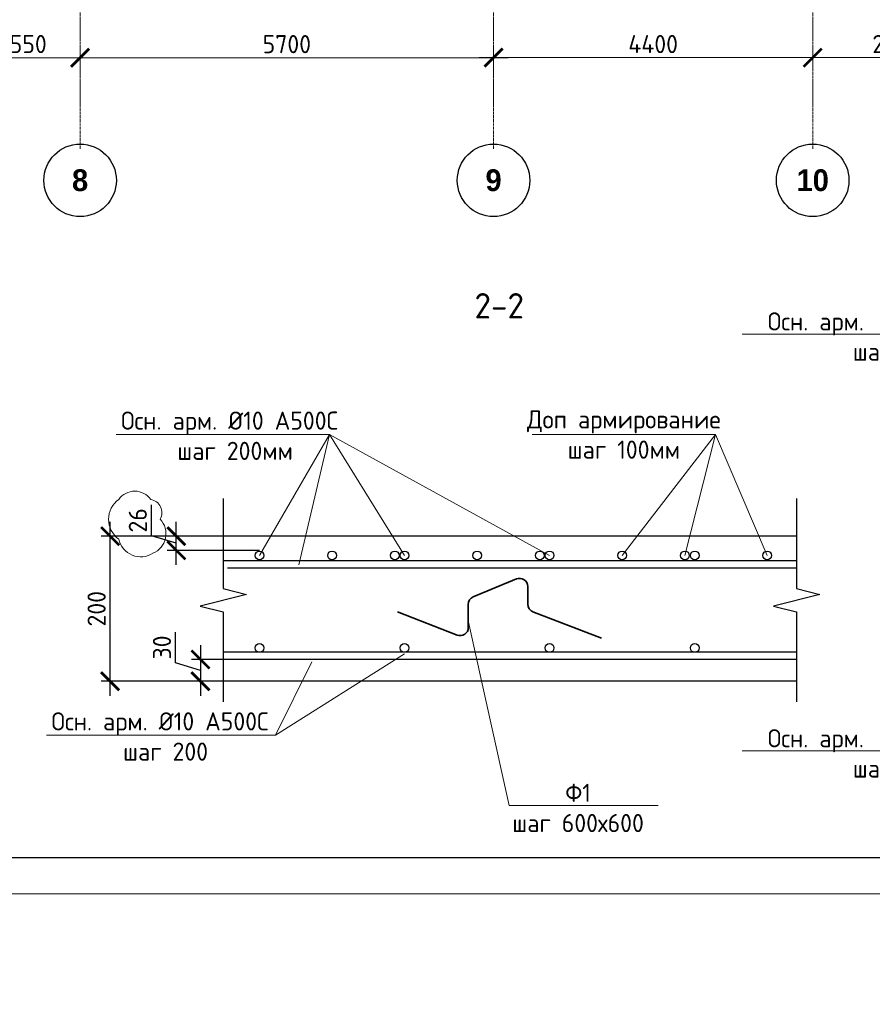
# Model space of a CAD drawing. Header units: millimetres. Extents: x 448962 to 1592680, y -326645 to -197113.
# Tile 346 of 398: x 825411 to 837165, y -288223 to -274650. Entities that reach past the tile are written whole.
import ezdxf
from ezdxf import colors
from ezdxf.entities.mleader import LeaderData, LeaderLine
from ezdxf.math import Vec2, Vec3

# ---------------------------------------------------------------- set-up
doc = ezdxf.new("R2010")
doc.units = ezdxf.units.MM
doc.linetypes.add('______5', pattern=[1100, 800, -100, 100, -100])
doc.linetypes.add('осевая', pattern=[50.8, 31.75, -6.35, 6.35, -6.35])
for name, color, linetype in [('PDF7_Text', 7, 'Continuous'), ('К_Схемоармирование', 7, 'Continuous'), ('ТОЛСТЫЕ_ОСНОВНЫЕ', 6, 'Continuous')]:
    doc.layers.add(name, color=color, linetype=linetype)
for name, color, linetype, lineweight in [('Арматура', 152, 'Continuous', 40), ('Выноски', 20, 'Continuous', 20), ('Оси', 40, '______5', 18), ('Перекрытие ж_бетон', 1, 'Continuous', 30), ('подоснова', 151, 'Continuous', 5), ('поз.', 2, 'Continuous', 25), ('РАЗМЕРЫ', 1, 'Continuous', 9), ('Текст', 7, 'Continuous', 25), ('ТОНКИЕ', 7, 'Continuous', 9), ('Узлы', 7, 'Continuous', 0)]:
    doc.layers.add(name, color=color, linetype=linetype, lineweight=lineweight)
doc.styles.add('Century Gothic', font='GOTHIC.TTF')
doc.styles.add('GOST-2.304_Type-B', font='GOST_Common.ttf')
doc.styles.add('PDF Times New Roman', font='times.ttf')
doc.styles.add('ГОСТ', font='GOST_Common.ttf')
doc.styles.add('ГОСТ 2.304', font='GOST_Common.ttf')
doc.dimstyles.new('СПДС', dxfattribs={"dimscale": 100, "dimtxt": 2.5, "dimasz": 2.5, "dimexe": 1.25, "dimexo": 0, "dimtad": 1, "dimdec": 0, "dimtxsty": 'GOST-2.304_Type-B', "dimblk": 'ARCHTICK', "dimcen": 2.5, "dimdle": 2, "dimadec": 0, "dimazin": 2, "dimtfac": 0.75, "dimtdec": 0, "dimtmove": 1, "dimatfit": 3, "dimfxl": 1, "dimtolj": 1, "dimarcsym": 1})

# ---------------------------------------------------------------- blocks, each defined once
blk = doc.blocks.new('A$Cd09756da')
at = {"layer": 'PDF7_Text', "insert": (-11946, 1667), "char_height": 180, "width": 6881.02, "attachment_point": 7, "style": 'PDF Times New Roman'}
blk.add_mtext('\\pi1015.18152;Жилой дом со встроенными помещениями \\P\\pi311.27381;общественно-делового и коммерческого назначения на \\P\\pi667.38051;первом этаже здания и встроенно-пристроенным \\P\\pi874.76335;поликлиническим учреждением (поз. 2.2-2.3)', dxfattribs=at)
at = {"layer": 'Текст', "color": 7, "insert": (-11741, 4333), "char_height": 220, "attachment_point": 1, "style": 'ГОСТ'}
blk.add_mtext_dynamic_manual_height_columns('\\pi1256.22251;{\\fTimes New Roman|b0|i0|c204|p18;\\C256;Строительство жилого комплекса со встроенными помещениями \\P\\pi669.42366;общественного-делового, коммерческого назначения и поликлиническим \\P\\pi2018.21242;учреждением по адресу: г. Чита, ул. 1-я Коллективная}', width=11543.07, gutter_width=12.5, heights=[0], dxfattribs=at)
blk = doc.blocks.new('*U17')
at = {"layer": 'ТОЛСТЫЕ_ОСНОВНЫЕ', "color": 6}
blk.add_lwpolyline([(20, 5), (886, 5), (886, 415), (20, 415)], close=True, dxfattribs=at)
at = {"layer": 'ТОНКИЕ'}
blk.add_lwpolyline([(0, 0), (891, 0), (891, 420), (0, 420)], close=True, dxfattribs=at)
blk = doc.blocks.new('_ArchTick')
at = {"color": 0, "linetype": 'ByBlock', "const_width": 0.15}
blk.add_lwpolyline([(-0.5, -0.5), (0.5, 0.5)], dxfattribs=at)
blk = doc.blocks.new('*D572')
at = {"layer": 'DEFPOINTS', "color": 0, "transparency": 16777216}
for p in [(827570, -281770), (828717, -281770), (828717, -281965)]:
    blk.add_point(p, dxfattribs=at)
at = {"layer": 'РАЗМЕРЫ', "color": 0, "lineweight": -2, "transparency": 16777216}
for p, q in [((827226, -281764), (827226, -281339)), ((827570, -282165), (827570, -281570)), ((827570, -281867), (827226, -281764)), ((828717, -281770), (827445, -281770)), ((828717, -281965), (827445, -281965))]:
    blk.add_line(p, q, dxfattribs=at)
at = {"layer": 'РАЗМЕРЫ', "color": 0, "lineweight": -2, "transparency": 16777216, "xscale": 250, "yscale": 250, "zscale": 250}
for p, rotation in [((827570, -281770), 90), ((827570, -281965), 270)]:
    blk.add_blockref('_ArchTick', p, dxfattribs=dict(at, rotation=rotation))
at = {"layer": 'РАЗМЕРЫ', "color": 0, "lineweight": 0, "transparency": 16777216, "insert": (827039, -281552), "char_height": 250, "attachment_point": 5, "rotation": 90, "style": 'GOST-2.304_Type-B'}
blk.add_mtext('\\A1;26', dxfattribs=at)
blk = doc.blocks.new('*D576')
at = {"layer": 'DEFPOINTS', "color": 0, "transparency": 16777216}
for p in [(826658, -281770), (828583, -281770), (828429, -283770)]:
    blk.add_point(p, dxfattribs=at)
at = {"layer": 'РАЗМЕРЫ', "color": 0, "lineweight": -2, "transparency": 16777216}
for p, q in [((826658, -283970), (826658, -281570)), ((828583, -281770), (826533, -281770)), ((828429, -283770), (826533, -283770))]:
    blk.add_line(p, q, dxfattribs=at)
at = {"layer": 'РАЗМЕРЫ', "color": 0, "lineweight": -2, "transparency": 16777216, "xscale": 250, "yscale": 250, "zscale": 250}
for p, rotation in [((826658, -281770), 90), ((826658, -283770), 270)]:
    blk.add_blockref('_ArchTick', p, dxfattribs=dict(at, rotation=rotation))
at = {"layer": 'РАЗМЕРЫ', "color": 0, "lineweight": 0, "transparency": 16777216, "insert": (826471, -282770), "char_height": 250, "attachment_point": 5, "rotation": 90, "style": 'GOST-2.304_Type-B'}
blk.add_mtext('\\A1;200', dxfattribs=at)
blk = doc.blocks.new('*D577')
at = {"layer": 'DEFPOINTS', "color": 0, "transparency": 16777216}
for p in [(828493, -283470), (827903, -283770), (828493, -283770)]:
    blk.add_point(p, dxfattribs=at)
at = {"layer": 'РАЗМЕРЫ', "color": 0, "lineweight": -2, "transparency": 16777216}
for p, q in [((827560, -283517), (827560, -283092)), ((827903, -283270), (827903, -283970)), ((827903, -283620), (827560, -283517)), ((828493, -283470), (827778, -283470)), ((828493, -283770), (827778, -283770))]:
    blk.add_line(p, q, dxfattribs=at)
at = {"layer": 'РАЗМЕРЫ', "color": 0, "lineweight": -2, "transparency": 16777216, "xscale": 250, "yscale": 250, "zscale": 250}
for p, rotation in [((827903, -283470), 90), ((827903, -283770), 270)]:
    blk.add_blockref('_ArchTick', p, dxfattribs=dict(at, rotation=rotation))
at = {"layer": 'РАЗМЕРЫ', "color": 0, "lineweight": 0, "transparency": 16777216, "insert": (827372, -283304), "char_height": 250, "attachment_point": 5, "rotation": 90, "style": 'GOST-2.304_Type-B'}
blk.add_mtext('\\A1;30', dxfattribs=at)
blk = doc.blocks.new('NSY101')
at = {"color": 0, "linetype": 'ByBlock', "lineweight": -2}
blk.add_circle((0, 0), 50, dxfattribs=at)
blk = doc.blocks.new('*D1018')
at = {"layer": 'DEFPOINTS', "color": 0, "transparency": 16777216}
for p in [(544642, -230031), (543092, -230248), (544642, -230292)]:
    blk.add_point(p, dxfattribs=at)
at = {"layer": 'РАЗМЕРЫ', "color": 0, "lineweight": -2, "transparency": 16777216}
for p, q in [((543092, -230248), (543092, -229906)), ((544642, -230292), (544642, -229906)), ((542892, -230031), (544842, -230031))]:
    blk.add_line(p, q, dxfattribs=at)
at = {"layer": 'РАЗМЕРЫ', "color": 0, "lineweight": -2, "transparency": 16777216, "xscale": 250, "yscale": 250, "zscale": 250, "rotation": 180}
blk.add_blockref('_ArchTick', (543092, -230031), dxfattribs=at)
at = {"layer": 'РАЗМЕРЫ', "color": 0, "lineweight": -2, "transparency": 16777216, "xscale": 250, "yscale": 250, "zscale": 250}
blk.add_blockref('_ArchTick', (544642, -230031), dxfattribs=at)
at = {"layer": 'РАЗМЕРЫ', "color": 0, "transparency": 16777216, "insert": (543867, -229843), "char_height": 250, "attachment_point": 5, "style": 'GOST-2.304_Type-B'}
blk.add_mtext('\\A1;1550', dxfattribs=at)
blk = doc.blocks.new('*D1019')
at = {"layer": 'DEFPOINTS', "color": 0, "transparency": 16777216}
for p in [(550342, -230031), (544642, -230292), (550342, -230310)]:
    blk.add_point(p, dxfattribs=at)
at = {"layer": 'РАЗМЕРЫ', "color": 0, "lineweight": -2, "transparency": 16777216}
for p, q in [((544642, -230292), (544642, -229906)), ((550342, -230310), (550342, -229906)), ((544442, -230031), (550542, -230031))]:
    blk.add_line(p, q, dxfattribs=at)
at = {"layer": 'РАЗМЕРЫ', "color": 0, "lineweight": -2, "transparency": 16777216, "xscale": 250, "yscale": 250, "zscale": 250, "rotation": 180}
blk.add_blockref('_ArchTick', (544642, -230031), dxfattribs=at)
at = {"layer": 'РАЗМЕРЫ', "color": 0, "lineweight": -2, "transparency": 16777216, "xscale": 250, "yscale": 250, "zscale": 250}
blk.add_blockref('_ArchTick', (550342, -230031), dxfattribs=at)
at = {"layer": 'РАЗМЕРЫ', "color": 0, "transparency": 16777216, "insert": (547492, -229844), "char_height": 250, "attachment_point": 5, "style": 'GOST-2.304_Type-B'}
blk.add_mtext('\\A1;5700', dxfattribs=at)
blk = doc.blocks.new('*D1020')
at = {"layer": 'DEFPOINTS', "color": 0, "transparency": 16777216}
for p in [(554742, -230030), (550342, -230310), (554742, -230213)]:
    blk.add_point(p, dxfattribs=at)
at = {"layer": 'РАЗМЕРЫ', "color": 0, "lineweight": -2, "transparency": 16777216}
for p, q in [((550342, -230310), (550342, -229905)), ((554742, -230213), (554742, -229905)), ((550142, -230030), (554942, -230030))]:
    blk.add_line(p, q, dxfattribs=at)
at = {"layer": 'РАЗМЕРЫ', "color": 0, "lineweight": -2, "transparency": 16777216, "xscale": 250, "yscale": 250, "zscale": 250, "rotation": 180}
blk.add_blockref('_ArchTick', (550342, -230030), dxfattribs=at)
at = {"layer": 'РАЗМЕРЫ', "color": 0, "lineweight": -2, "transparency": 16777216, "xscale": 250, "yscale": 250, "zscale": 250}
blk.add_blockref('_ArchTick', (554742, -230030), dxfattribs=at)
at = {"layer": 'РАЗМЕРЫ', "color": 0, "transparency": 16777216, "insert": (552542, -229843), "char_height": 250, "attachment_point": 5, "style": 'GOST-2.304_Type-B'}
blk.add_mtext('\\A1;4400', dxfattribs=at)
blk = doc.blocks.new('*D1021')
at = {"layer": 'DEFPOINTS', "color": 0, "transparency": 16777216}
for p in [(557042, -230030), (554742, -230213), (557042, -230266)]:
    blk.add_point(p, dxfattribs=at)
at = {"layer": 'РАЗМЕРЫ', "color": 0, "lineweight": -2, "transparency": 16777216}
for p, q in [((554742, -230213), (554742, -229905)), ((557042, -230266), (557042, -229905)), ((554542, -230030), (557242, -230030))]:
    blk.add_line(p, q, dxfattribs=at)
at = {"layer": 'РАЗМЕРЫ', "color": 0, "lineweight": -2, "transparency": 16777216, "xscale": 250, "yscale": 250, "zscale": 250, "rotation": 180}
blk.add_blockref('_ArchTick', (554742, -230030), dxfattribs=at)
at = {"layer": 'РАЗМЕРЫ', "color": 0, "lineweight": -2, "transparency": 16777216, "xscale": 250, "yscale": 250, "zscale": 250}
blk.add_blockref('_ArchTick', (557042, -230030), dxfattribs=at)
at = {"layer": 'РАЗМЕРЫ', "color": 0, "transparency": 16777216, "insert": (555892, -229843), "char_height": 250, "attachment_point": 5, "style": 'GOST-2.304_Type-B'}
blk.add_mtext('\\A1;2300', dxfattribs=at)
blk = doc.blocks.new('_None')
blk = doc.blocks.new('оси плит')
at = {"layer": 'Оси', "color": 16, "linetype": 'осевая', "lineweight": 0, "transparency": 33554687}
for p, q in [((544642.3, -202894.1), (544642.3, -231285.8)), ((550342.3, -202894.1), (550342.3, -231285.8)), ((554742.3, -202894.1), (554742.3, -231285.8))]:
    blk.add_line(p, q, dxfattribs=at)
at = {"layer": 'Оси', "color": 16, "linetype": 'Continuous', "lineweight": 25, "transparency": 33554687, "xscale": 9.999999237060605, "yscale": 9.999999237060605, "zscale": 9.999999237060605}
for p in [(544641.7, -231721.6), (550341.7, -231721.6), (554741.7, -231721.6)]:
    blk.add_blockref('NSY101', p, dxfattribs=at)
at = {"layer": 'Оси', "color": 16, "linetype": 'Continuous', "lineweight": 25, "transparency": 33554687, "char_height": 300, "attachment_point": 5, "style": 'Century Gothic'}
for s, insert, width in [('\\A1;{\\fCentury Gothic|i0|b1;\\H300.000000;\\W1.000000;\\C16;8}\\P', (544641.7, -231721.6), 385), ('\\A1;{\\fCentury Gothic|i0|b1;\\H300.000000;\\W1.000000;\\C16;9}\\P', (550341.7, -231721.6), 385), ('\\A1;{\\fCentury Gothic|i0|b1;\\H300.000000;\\W1.000000;\\C16;10}\\P', (554741.7, -231721.6), 620)]:
    blk.add_mtext(s, dxfattribs=dict(at, insert=insert, width=width))
at = {"layer": 'РАЗМЕРЫ', "color": 1}
for base, p1, p2, picture, middle in [((544642.3, -230030.7), (543092.3, -230247.6), (544642.3, -230291.7), '*D1018', (543867.3, -229843.2)), ((550342.3, -230031.1), (544642.3, -230291.7), (550342.3, -230309.5), '*D1019', (547492.3, -229843.6)), ((554742.3, -230030.4), (550342.3, -230309.5), (554742.3, -230212.9), '*D1020', (552542.3, -229842.9)), ((557042.3, -230030.4), (554742.3, -230212.9), (557042.3, -230265.8), '*D1021', (555892.3, -229842.9))]:
    dim = blk.add_linear_dim(base=base, p1=p1, p2=p2, dimstyle='СПДС', dxfattribs=at)
    dim.commit()
    dim.dimension.update_dxf_attribs({"geometry": picture, "text_midpoint": middle})

msp = doc.modelspace()

# ---------------------------------------------------------------- linework, layer by layer
at = {"color": 3, "linetype": 'Continuous', "lineweight": 30}
for centre in [(828716.6, -282034.9), (830716.6, -282034.9), (832716.6, -282034.9), (834716.6, -282034.9), (828716.6, -283310.9), (830716.6, -283310.9), (832716.6, -283310.9), (834716.6, -283310.9)]:
    msp.add_circle(centre, 60, dxfattribs=at)
at = {"color": 1, "linetype": 'Continuous', "lineweight": 30}
for centre in [(829716.6, -282034.9), (830582.5, -282034.9), (831716.6, -282034.9), (832582.5, -282034.9), (833716.6, -282034.9), (834582.5, -282034.9), (835716.6, -282034.9)]:
    msp.add_circle(centre, 60, dxfattribs=at)
at = {"layer": 'Арматура', "color": 2, "lineweight": 0}
for p, q in [((829682.3, -280368.5), (826738.7, -280368.5)), ((829682.3, -280368.5), (828716.6, -282034.9)), ((829682.3, -280368.5), (829257.9, -282163.1)), ((832716.6, -282034.9), (829682.3, -280368.5)), ((830716.6, -282034.9), (829682.3, -280368.5)), ((835003.3, -280368.5), (832476.9, -280368.5)), ((835003.3, -280368.5), (833716.6, -282034.9)), ((835003.3, -280368.5), (834582.5, -282034.9)), ((835716.6, -282034.9), (835003.3, -280368.5)), ((830716.6, -283389.9), (828937.5, -284514.1)), ((828937.5, -284514.1), (829437.9, -283503.1)), ((828937.5, -284514.1), (825780.3, -284514.1))]:
    msp.add_line(p, q, dxfattribs=at)
at = {"layer": 'К_Схемоармирование', "lineweight": 35, "ltscale": 10}
for p, q in [((832259.5, -282359.2), (831664.2, -282608.1)), ((832415.1, -282707.4), (832415.1, -282462.8)), ((831442.1, -283134), (830619.7, -282813.7)), ((831595.2, -282711.8), (831595.2, -283029.3)), ((833429.8, -283174.1), (832487.2, -282812.2))]:
    msp.add_line(p, q, dxfattribs=at)
for centre, start, end in [((832302.8, -282462.8), 0, 112.69716), ((831707.5, -282711.8), 112.69716, 180), ((832527.4, -282707.4), 180, 249.00049), ((831482.9, -283029.3), 248.72451, 0)]:
    msp.add_arc(centre, 112.3, start, end, dxfattribs=at)
at = {"layer": 'Перекрытие ж_бетон', "color": 7, "linetype": 'Continuous', "lineweight": 30}
for p, q in [((836121.9, -281769.9), (828216.6, -281769.9)), ((836121.9, -283769.9), (828216.6, -283769.9))]:
    msp.add_line(p, q, dxfattribs=at)
at = {"layer": 'Перекрытие ж_бетон', "color": 3, "linetype": 'Continuous', "lineweight": 30}
for p, q in [((836121.9, -282109.9), (828216.6, -282109.9)), ((836121.9, -282208.8), (828277.6, -282208.8)), ((836121.9, -283370.9), (828216.6, -283370.9)), ((836121.9, -283469.8), (828216.6, -283469.8)), ((836121.9, -283469.8), (828277.6, -283469.8))]:
    msp.add_line(p, q, dxfattribs=at)
at = {"layer": 'поз.', "linetype": 'Continuous'}
for points in [[(828216.6, -281250.8), (828216.6, -282492.8), (828536.6, -282572.8), (827896.6, -282732.8), (828216.6, -282812.8), (828216.6, -284054.8)], [(836121.9, -281250.8), (836121.9, -282492.8)], [(836121.9, -282492.8), (836441.9, -282572.8), (835801.9, -282732.8)], [(835801.9, -282732.8), (836121.9, -282812.8), (836121.9, -284054.8)]]:
    msp.add_lwpolyline(points, dxfattribs=at)
at = {"layer": 'РАЗМЕРЫ', "color": 240, "true_color": 0xed1f24}
msp.add_lwpolyline([(826777.3, -281264, 0.5205671), (826777.3, -281811, 0.5205671), (827247.7, -282005.9, 0.5205671), (827348.2, -281536, 0.5205671), (827216.4, -281264, 0.5205671)], format="xyb", close=True, dxfattribs=at)

# ---------------------------------------------------------------- block references
at = {"xscale": 100, "yscale": 100, "zscale": 100}
msp.add_blockref('*U17', (797268.4, -286700.4), dxfattribs=at)
at = {"lineweight": 50, "ltscale": 100}
for p in [(507862.3, -285727.4), (599927.8, -286021.4), (695241.3, -286110.9), (790554.8, -286110.9)]:
    msp.add_blockref('A$Cd09756da', p, dxfattribs=at)
at = {"layer": 'подоснова', "color": 4, "ltscale": 0.3}
msp.add_blockref('оси плит', (281601.7, -45143.4), dxfattribs=at)

# ---------------------------------------------------------------- texts
at = {"ltscale": 100, "insert": (580721.2, -265531.5), "char_height": 250, "attachment_point": 1, "style": 'ГОСТ'}
msp.add_mtext_dynamic_manual_height_columns('\\pi1250,t1750;1.^IПроизводство работ вести в строгом соответствии с требованиями СП 70.13330.2012 "Несущие и ограждающие конструкции" и проектом производства работ.\\P2.^IПеред бетонированием арматуру и основание, на которую укладывается бетонная смесь, очистить от ржавчины и грязи. \\P3.^IБетонирование вести слоем на всю толщину фундаментных плит. Захватки при бетонировании должны быть отсечены вертикальными швами. Бетон применять класса В25. Заполнителем для бетона служит щебень твердых пород, наибольшая фракция щебня не должна превышать 40мм.\\P4.^IВ процессе бетонирования обеспечить соблюдение защитных слоев и мест положения рабочей арматуры согласно проекту. Материал фиксаторов для нижней арматуры фундаментных плит выбирается проектом производства работ, исходя из конкретных возможностей строительной организации.\\P5.^IПроектное положение арматуры верхней грани фундаментных плит обеспечить постановкой поддерживающих каркасов. Стержни укладывать на арматуру каркасов без сварки. Допускается фиксация проектного положения арматуру у верхней грани фундаментных плит иными способами, которые следует разработать в проекте производства работ.\\P6.^IПроектом принято соединение рабочих стержней арматуры монолитной фундаментной плиты внахлестку (без сварки). \\P7.^IСварные арматурные каркасы изготовить на заводе-изготовители. \\P8.^IКрестообразные соединения стержней арматуры 1-го и 2-го рядов, а также 3-го и 4-го рядов между собой выполнить вязкой отожженной проволокой диаметром 2,0-3,0 мм. Допускается применение специальных соединительных элементов - пластмассовых или проволочных фиксаторов. Соединение арматуры допускается предусматривать не во всех местах пересечения стержней арматуры. При этом должны быть связаны вязальной проволокой все пересечения стержней в 2-х крайних рядах по периметру плит, остальные узлы могут быть соединены через узел в шахматном порядке (схему вязки стержней см. на данном листе).', width=18954.382, gutter_width=12.5, heights=[0], dxfattribs=at)
at = {"char_height": 300, "width": 18500, "attachment_point": 1, "style": 'ГОСТ'}
for s, insert in [('\\pi-900,l900,t900;{\\C7;1.^IАрмирование монолитной плиты  состоит из основного армирования ∅10 А500С с шагом  200х200мм  в нижней зоне, основного армирования ∅10 А500С с шагом  200х200мм  в  верхней зоне и дополнительного армирования, указанного на схемах армирования.\\P2.^IАрмирование плиты предусмотрено отдельными  стержнями заводской длины по осям Х и Y. При недостатке заводской длины стержней для армирования плиты, стыки стержней осуществлять внахлестку без  сварки. Стыки арматуры внахлестку должны располагаться вразбежку (через шаг). См. деталь стыковки арматуры.\\P3.^IВерхнюю и нижнюю арматуру вязать вязальной проволокой через пересечение.  Стержни основной и дополнительной арматуры укладывать в соответствии с сечениями .\\P4.^IПо периметру плиты и у отверстий  у концов основной арматуры устанавливать П-образные элементы Ск1.\\P5.^IПозиции со знаком "*" укладываются с шагом 100 мм\\P6.^I Для фиксации в проектном положении стержней верхней сетки устанавливать фиксаторы Ф1 с шагом 600х600мм.\\P7.^IДиаметр оправки стержня при d<20мм - 5d, при d≥20мм - 8d\\P8.^IКаркасы поперечного армирования устанавливаются до начала устройство верхней сетки армирования.\\P9.^IВ местах расположения отверстий осуществить прерывания основной и дополнительной сеток арматуры. Отверстия обрамляются двумя стержнями арматуры d 12. см. узел обрамления отверстий.\\P10.^IОбрамление отверстий выполнить в соотвии с узлом, расход стали на обрамление учтен на листе 3.\\P11.^IПроемы размерами до 300х300 допускается выполнять по месту методом алмазного бурения.\\P12.^IДополнительная арматура, попавшая в зону понижения плиты перекрытия должна быть  выполнена в соотвествии с узлом, стержни  допнительной арматуры загнуть по месту под углом 30 градусов.}', (771704.5, -266206.3)), ('\\pi-900,l900,t900;{\\C7;1.^IАрмирование монолитной плиты  состоит из основного армирования ∅10 А500С с шагом  200х200мм  в нижней зоне, основного армирования ∅10 А500С с шагом  200х200мм  в  верхней зоне и дополнительного армирования, указанного на схемах армирования.\\P2.^IАрмирование плиты предусмотрено отдельными  стержнями заводской длины по осям Х и Y. При недостатке заводской длины стержней для армирования плиты, стыки стержней осуществлять внахлестку без  сварки. Стыки арматуры внахлестку должны располагаться вразбежку (через шаг). См. деталь стыковки арматуры.\\P3.^IВерхнюю и нижнюю арматуру вязать вязальной проволокой через пересечение.  Стержни основной и дополнительной арматуры укладывать в соответствии с сечениями .\\P4.^IПо периметру плиты и у отверстий  у концов основной арматуры устанавливать П-образные элементы Ск1.\\P5.^I Для фиксации в проектном положении стержней верхней сетки устанавливать фиксаторы Ф1 с шагом 600х600мм.\\P6.^IДиаметр оправки стержня при d<20мм - 5d, при d≥20мм - 8d\\P7.^IКаркасы поперечного армирования устанавливаются до начала устройство верхней сетки армирования.}', (676311.7, -270795.5))]:
    msp.add_mtext(s, dxfattribs=dict(at, insert=insert))
at = {"layer": 'Арматура', "color": 2, "lineweight": 0, "char_height": 250, "width": 3270.998, "attachment_point": 5, "style": 'ГОСТ 2.304'}
for s, insert in [(' \\PОсн. арм. %%C10 А500С\\P шаг 200мм', (828304.2, -280177)), ('Доп армирование шаг 100мм', (833740.1, -280368.5)), (' \\PОсн. арм. %%C10 А500С\\P шаг 200', (827345.8, -284322.7))]:
    msp.add_mtext(s, dxfattribs=dict(at, insert=insert))
at = {"layer": 'Выноски', "color": 1, "insert": (772039.3, -279661.7), "char_height": 250, "width": 18219.66, "attachment_point": 1, "style": 'ГОСТ'}
msp.add_mtext('\\pi-500,l500;В выделенной области представлена замененная ( актуальная) версия. Содержание изменения см. в листе разрешения на внесение изменений{\\H1.025x; }', dxfattribs=at)
at = {"layer": 'Текст', "color": 7, "char_height": 250, "attachment_point": 1, "style": 'ГОСТ'}
for s, insert in [('\\pi3500;\\P\\pi2532.19697;Общие даные{\\H1.83333x; }', (495862.3, -284227.4)), ('\\pi242.23485;Плита перекрытия на отм. -0,360 (верхнее \\P\\pi1809.09091;армирование по оси Х) {\\H1.125x; }', (778554.8, -284913.5)), ('\\pi3500;\\P\\pi304.73485;Плита перекрытия на отм. -0,360 (нижнее \\P\\pi2475;армирование){\\H1.125x; }', (683241.3, -284610.9))]:
    msp.add_mtext_dynamic_manual_height_columns(s, width=7000, gutter_width=12.5, heights=[1500], dxfattribs=dict(at, insert=insert))
at = {"layer": 'Узлы', "color": 80, "linetype": 'Continuous', "lineweight": 0, "style": 'GOST-2.304_Type-B'}
msp.add_text('2-2', height=350, dxfattribs=at).set_placement((831680.3, -278769))
at = {"layer": 'Узлы', "color": 80, "linetype": 'Continuous', "lineweight": 0, "insert": (809512.8, -278184.9), "char_height": 350, "width": 10464.96, "attachment_point": 5, "style": 'GOST-2.304_Type-B'}
msp.add_mtext('\\pi136.85;Деталь выполнения стыковки арматурных стержней внахлестку ∅10', dxfattribs=at)

# ---------------------------------------------------------------- dimensions: what is measured, and where the dimension line sits
at = {"layer": 'РАЗМЕРЫ', "color": 1, "lineweight": 0}
dim = msp.add_linear_dim(base=(827569.8, -281769.9), p1=(828716.6, -281964.9), p2=(828716.6, -281769.9), angle=90, text='26', dimstyle='СПДС', override={"dimlfac": 0.1, "dimrnd": 5}, dxfattribs=at)
dim.commit()
dim.dimension.update_dxf_attribs({"geometry": '*D572', "text_midpoint": (827038.6, -281701.7)})
for base, p1, p2, picture, middle in [((826658.5, -281769.9), (828429.1, -283769.9), (828583, -281769.9), '*D576', (826471, -282769.9)), ((827903.4, -283769.9), (828493.3, -283469.8), (828493.3, -283769.9), '*D577', (827372.1, -283454.2))]:
    dim = msp.add_linear_dim(base=base, p1=p1, p2=p2, angle=90, dimstyle='СПДС', override={"dimlfac": 0.1, "dimrnd": 5}, dxfattribs=at)
    dim.commit()
    dim.dimension.update_dxf_attribs({"geometry": picture, "text_midpoint": middle})

# ---------------------------------------------------------------- leaders
at = {"layer": 'подоснова', "color": 2, "ltscale": 0.3}
ml = msp.add_multileader_mtext('Standard', dxfattribs=at)
ml.set_content('Осн. арм.  . %%C10 А500С\\P шаг 200', color=2, style='GOST-2.304_Type-B')
ml.set_leader_properties(color=256, linetype='ByLayer', lineweight=15)
ml.set_arrow_properties(name='NONE')
ml.build(insert=Vec2(0, 0))
ml.multileader.update_dxf_attribs({"text_left_attachment_type": 6, "text_right_attachment_type": 6, "dogleg_length": 0.1, "arrow_head_size": 18})
ctx = ml.context
ctx.base_point, ctx.char_height, ctx.arrow_head_size, ctx.landing_gap_size, ctx.plane_origin = Vec3(835810.3, -278984.7), 250, 18, 20, Vec3(831026.6, -278028.3)
ctx.left_attachment, ctx.right_attachment, ctx.text_align_type = 6, 6, 1
notes = []
notes.append((ctx, [(1, (1, 1, 0), (839003.5, -278984.7), (-1, 0), 0.1, [(3, [(845631.1, -281234.6), (844657.5, -281278.9), (843632.5, -280959.1), (841674, -280991.8)], 0, [])])]))
ctx.mtext.insert, ctx.mtext.alignment, ctx.mtext.flow_direction = Vec3(837406.9, -278684.7), 2, 5
ml = msp.add_multileader_mtext('Standard', dxfattribs=at)
ml.set_content('Осн. арм.  . %%C10 А500С\\P шаг 200', color=2, style='GOST-2.304_Type-B')
ml.set_leader_properties(color=256, linetype='ByLayer', lineweight=15)
ml.set_arrow_properties(name='NONE')
ml.build(insert=Vec2(0, 0))
ml.multileader.update_dxf_attribs({"text_left_attachment_type": 6, "text_right_attachment_type": 6, "dogleg_length": 0.1, "arrow_head_size": 18})
ctx = ml.context
ctx.base_point, ctx.char_height, ctx.arrow_head_size, ctx.landing_gap_size, ctx.plane_origin = Vec3(835810.3, -284730.8), 250, 18, 20, Vec3(831026.6, -283774.5)
ctx.left_attachment, ctx.right_attachment, ctx.text_align_type = 6, 6, 1
notes.append((ctx, [(1, (1, 1, 0), (839003.5, -284730.8), (-1, 0), 0.1, [(3, [(841635.8, -282298.1), (843664.1, -282344.8), (844611.1, -282355.9), (845602.6, -282322.5)], 0, [])])]))
ctx.mtext.insert, ctx.mtext.alignment, ctx.mtext.flow_direction = Vec3(837406.9, -284430.8), 2, 5
at = {"layer": 'подоснова', "color": 4, "ltscale": 0.3}
ml = msp.add_multileader_mtext('Standard', dxfattribs=at)
ml.set_content('Ф1 \\Pшаг 600х600', color=4, style='GOST-2.304_Type-B')
ml.set_leader_properties(color=256, linetype='ByLayer', lineweight=15)
ml.set_arrow_properties(name='NONE')
ml.build(insert=Vec2(0, 0))
ml.multileader.update_dxf_attribs({"text_left_attachment_type": 6, "text_right_attachment_type": 6, "dogleg_length": 0.1, "arrow_head_size": 18})
ctx = ml.context
ctx.base_point, ctx.char_height, ctx.arrow_head_size, ctx.landing_gap_size, ctx.plane_origin = Vec3(832158.4, -285482.6), 250, 18, 20, Vec3(822922.7, -279281.2)
ctx.left_attachment, ctx.right_attachment, ctx.text_align_type = 6, 6, 1
notes.append((ctx, [(0, (1, 1, 0), (832158.3, -285482.6), (1, 0), 0.1, [(0, [(831599.3, -282954.8)], 0, [])])]))
ctx.mtext.insert, ctx.mtext.alignment, ctx.mtext.flow_direction = Vec3(833108.7, -285182.6), 2, 5
for ctx, leaders in notes:
    for number, flags, end, landing, length, lines in leaders:
        leader = LeaderData()
        leader.index, (leader.has_last_leader_line, leader.has_dogleg_vector, leader.attachment_direction) = number, flags
        leader.last_leader_point, leader.dogleg_vector, leader.dogleg_length = Vec3(end), Vec3(landing), length
        for number, points, colour, breaks in lines:
            line = LeaderLine()
            line.index, line.vertices, line.color, line.breaks = number, Vec3.list(points), colors.encode_raw_color(colour), breaks
            leader.lines.append(line)
        ctx.leaders.append(leader)

doc.saveas('drawing.dxf')
